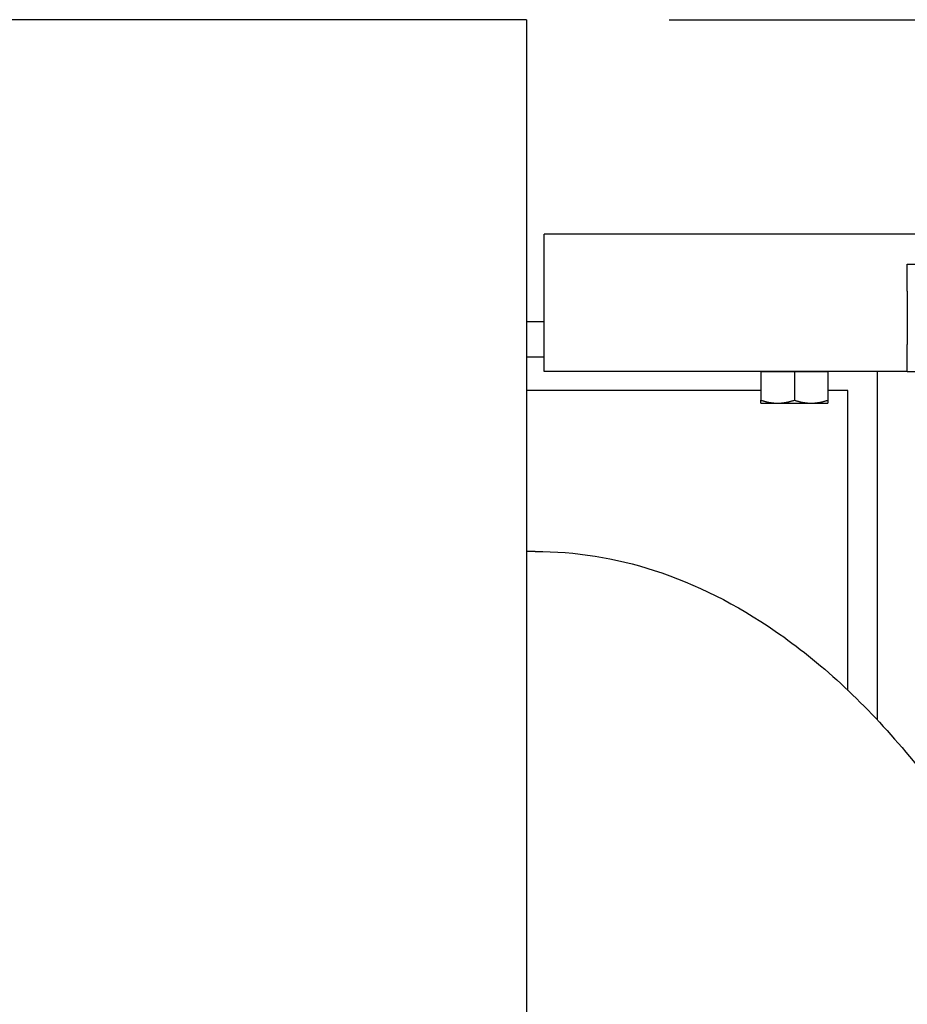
# Model space of a CAD drawing. Header units: inches. Extents: x 24 to 1128, y -94 to 748.
# Tile 526 of 546: x 686 to 698, y 592 to 606. Entities that reach past the tile are written whole.
import ezdxf

# ---------------------------------------------------------------- set-up
doc = ezdxf.new("R2010")
doc.units = ezdxf.units.IN
doc.header["$LTSCALE"] = 32
doc.header["$MEASUREMENT"] = 0
doc.layers.add('Dimension (ANSI)', color=7, linetype='Continuous', lineweight=25)
doc.layers.add('Visible (ANSI)', color=7, linetype='Continuous', lineweight=30)
doc.styles.add('Note Text (ANSI)', font='tahoma.ttf')
doc.dimstyles.new('Architectural (ANSI)', dxfattribs={"dimscale": 32, "dimtxt": 0.125, "dimasz": 0.098425, "dimexe": 0.125, "dimexo": 0.0625, "dimgap": 0.031496, "dimtad": 0, "dimtih": 1, "dimtoh": 1, "dimdec": 4, "dimrnd": 1e-08, "dimzin": 3, "dimdsep": 46, "dimlunit": 4, "dimtxsty": 'Note Text (ANSI)', "dimcen": 0.09, "dimdle": 0.393701, "dimclrd": 256, "dimclre": 256, "dimclrt": 256, "dimadec": 0, "dimazin": 3, "dimtfac": 0.96, "dimtofl": 0, "dimtmove": 0, "dimatfit": 3, "dimfxl": 1, "dimfrac": 2, "dimtolj": 1, "dimtzin": 12, "dimlwd": -1, "dimlwe": -1, "dimarcsym": 0})

# ---------------------------------------------------------------- blocks, each defined once
blk = doc.blocks.new('*D17')
at = {"layer": 'Defpoints', "color": 0, "transparency": 16777216}
for p in [(692.915, 606.059), (692.915, 480.059), (781.117, 480.059)]:
    blk.add_point(p, dxfattribs=at)
at = {"layer": 'Dimension (ANSI)', "transparency": 16777216}
for p, q in [((694.915, 606.059), (785.117, 606.059)), ((781.117, 602.909), (781.117, 543.149)), ((781.117, 483.209), (781.117, 536.969)), ((694.915, 480.059), (785.117, 480.059))]:
    blk.add_line(p, q, dxfattribs=at)
for points in [[(780.592, 602.909), (781.642, 602.909), (781.117, 606.059)], [(780.592, 483.209), (781.642, 483.209), (781.117, 480.059)]]:
    blk.add_solid(points, dxfattribs=at)
at = {"layer": 'Dimension (ANSI)', "transparency": 16777216, "insert": (774.385, 542.141), "char_height": 4, "attachment_point": 1, "style": 'Note Text (ANSI)'}
blk.add_mtext('\\A1;10\'-6"', dxfattribs=at)

msp = doc.modelspace()

# ---------------------------------------------------------------- linework, layer by layer
at = {"layer": 'Visible (ANSI)'}
for p, q in [((692.91529, 606.05891), (537.97679, 606.05891)), ((692.91529, 606.05891), (692.91529, 562.23882)), ((704.08683, 603.05891), (693.16529, 603.05891)), ((693.16529, 601.13891), (693.16529, 603.05891)), ((698.24529, 602.63891), (737.74529, 602.63891)), ((698.24529, 602.26391), (698.24529, 602.63891)), ((698.24529, 602.26391), (698.24529, 601.51391)), ((692.91529, 601.83891), (693.16529, 601.83891)), ((698.24529, 601.13891), (698.24529, 601.51391)), ((693.16529, 601.33891), (692.91529, 601.33891)), ((698.24529, 601.13891), (693.16529, 601.13891)), ((696.19629, 601.13891), (696.43079, 601.13891)), ((696.19629, 601.13891), (696.19629, 600.73679)), ((696.19629, 601.13891), (696.19629, 601.13891)), ((696.43079, 601.13891), (696.66529, 601.13891)), ((696.66529, 601.13891), (696.89979, 601.13891)), ((696.66529, 601.13891), (696.66529, 600.73679)), ((696.89979, 601.13891), (697.13429, 601.13891)), ((697.13429, 601.13891), (697.13429, 600.73679)), ((697.13429, 601.13891), (697.13429, 601.13891)), ((698.24529, 601.13891), (697.82529, 601.13891)), ((697.82529, 601.13891), (697.82529, 596.26399)), ((698.24529, 601.13891), (736.24529, 601.13891)), ((696.19629, 600.87141), (692.91529, 600.87141)), ((697.41529, 600.87141), (697.13429, 600.87141)), ((697.41529, 596.67707), (697.41529, 600.87141)), ((696.19629, 600.69491), (696.43079, 600.69491)), ((696.43079, 600.69491), (696.89979, 600.69491)), ((696.89979, 600.69491), (697.13429, 600.69491)), ((693.04029, 598.62141), (692.91529, 598.62141))]:
    msp.add_line(p, q, dxfattribs=at)
for points in [[(696.19629, 600.73679), (696.32196, 600.69491), (696.43079, 600.69491)], [(696.19629, 600.69491), (696.19629, 600.69491), (696.19629, 600.73679)], [(696.43079, 600.69491), (696.53962, 600.69491), (696.66529, 600.73679)], [(696.66529, 600.73679), (696.79096, 600.69491), (696.89979, 600.69491)], [(696.89979, 600.69491), (697.00862, 600.69491), (697.13429, 600.73679)], [(697.13429, 600.73679), (697.13429, 600.69491), (697.13429, 600.69491)]]:
    msp.add_rational_spline(points, [1, 1.0379548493, 1], degree=2, dxfattribs=at)
msp.add_open_spline([(693.04029, 598.62141), (693.59929, 598.62141), (694.1579, 598.53135), (695.28756, 598.16741), (695.856, 597.88045), (697.02585, 597.07422), (697.61878, 596.52556), (698.72339, 595.22739), (699.23531, 594.4776), (700.16796, 592.80601), (700.58865, 591.88411), (701.00995, 590.75406), (701.06074, 590.61378), (701.1105, 590.4722)], degree=3, knots=[0, 0, 0, 0, 0.159713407, 0.159713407, 0.331843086, 0.331843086, 0.531261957, 0.531261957, 0.730680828, 0.730680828, 0.930099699, 0.930099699, 0.958051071, 0.958051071, 0.958051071, 0.958051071], dxfattribs=at)

# ---------------------------------------------------------------- dimensions: what is measured, and where the dimension line sits
at = {"layer": 'Dimension (ANSI)'}
dim = msp.add_linear_dim(base=(781.11714, 480.05891), p1=(692.91529, 606.05891), p2=(692.91529, 480.05891), angle=90, dimstyle='Architectural (ANSI)', override={"dimgap": 0.031496, "dimdec": 4, "dimlfac": 1, "dimtol": 0, "dimlim": 0, "dimtp": 0, "dimtm": 0, "dimtdec": 2, "dimatfit": 1}, dxfattribs=at)
dim.commit()
dim.dimension.update_dxf_attribs({"geometry": '*D17', "text_midpoint": (781.11714, 540.05891), "dimtype": 160})

doc.saveas('drawing.dxf')
